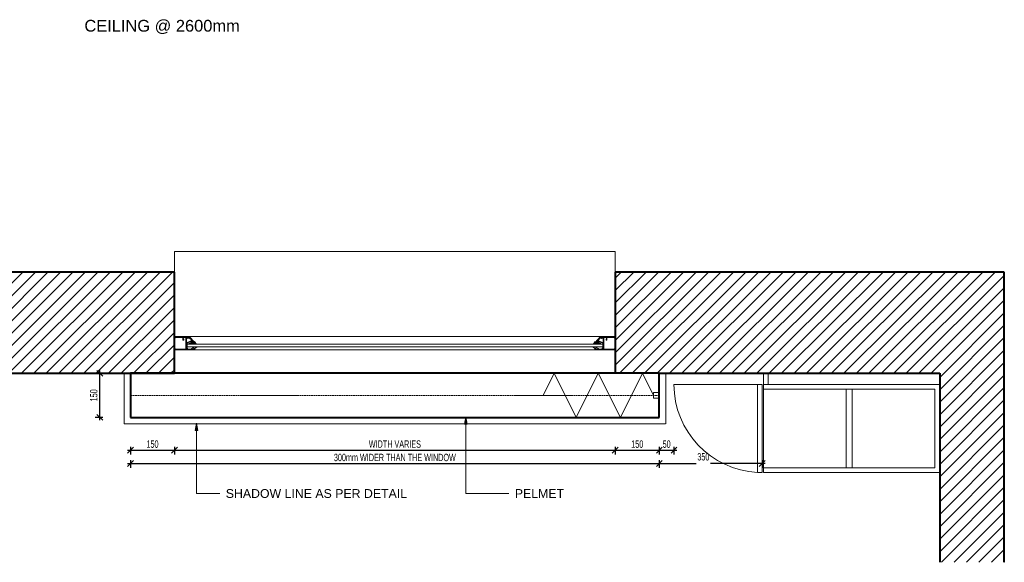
# Model space of a CAD drawing. Header units: millimetres. Extents: x -115474967 to 444143, y -74377 to 241828222.
# Tile 388 of 590: x 32626 to 35978, y 37633 to 39482. Entities that reach past the tile are written whole.
import ezdxf

# ---------------------------------------------------------------- set-up
doc = ezdxf.new("R2010")
doc.units = ezdxf.units.MM
doc.header["$MEASUREMENT"] = 0
doc.linetypes.add('Aec_Dash 2mm', pattern=[2.7, 2, -0.7])
doc.linetypes.add('Overhead', pattern=[3.96875, 2.38125, -1.5875])
for name, color, linetype, lineweight in [('2D ITEMS', 6, 'Continuous', 5), ('A-----NPP', 6, 'Continuous', 15), ('DIMENSIONS', 1, 'Continuous', 5), ('OVERHEAD', 2, 'Overhead', 15), ('PEN 7', 7, 'Continuous', 5), ('THIN', 6, 'Continuous', 9)]:
    doc.layers.add(name, color=color, linetype=linetype, lineweight=lineweight)
doc.layers.add('TEXT', color=7, linetype='Continuous')
doc.layers.add('TEXT-20', color=2, linetype='Continuous')
doc.styles.add('ARIAL', font='arial.ttf')
doc.styles.add('Arial Narrow', font='ARIALN.TTF', dxfattribs={"width": 0.75, "height": 25})
doc.styles.add('TEXT-20', font='arial.ttf', dxfattribs={"height": 40})
doc.dimstyles.new('1_8_Con_Diagonal__mm__Narrow', dxfattribs={"dimscale": 304.8, "dimtxt": 18.421758, "dimasz": 0.065617, "dimexe": 0.049213, "dimexo": 0.0625, "dimgap": 0.024606, "dimtad": 1, "dimdec": 0, "dimzin": 0, "dimdsep": 46, "dimtxsty": 'Arial Narrow', "dimblk1": 'OBLIQUE', "dimblk2": 'OBLIQUE', "dimsah": 1, "dimcen": 0.09, "dimdle": 0.032808, "dimadec": 3, "dimazin": 0, "dimtfac": 1, "dimtdec": 4, "dimtix": 1, "dimtmove": 0, "dimatfit": 3, "dimfxl": 0.098425, "dimfxlon": 1, "dimtvp": 1, "dimtolj": 1, "dimtzin": 0, "dimarcsym": 2})
doc.dimstyles.new('1_8_Con_Diagonal__mm__Narrow_1', dxfattribs={"dimscale": 304.8, "dimtxt": 18.421758, "dimasz": 0.065617, "dimexe": 0.049213, "dimexo": 0.0625, "dimgap": 0.024606, "dimtad": 1, "dimdec": 0, "dimzin": 0, "dimdsep": 46, "dimtxsty": 'Arial Narrow', "dimblk1": 'OBLIQUE', "dimblk2": 'OBLIQUE', "dimsah": 1, "dimcen": 0.09, "dimdle": 0.032808, "dimadec": 3, "dimazin": 0, "dimtfac": 1, "dimtdec": 4, "dimtix": 1, "dimtmove": 2, "dimatfit": 3, "dimfxl": 0.098425, "dimfxlon": 1, "dimtvp": 1, "dimtolj": 1, "dimtzin": 0, "dimarcsym": 2})
pattern_1 = [(45, (36318.83, 34539.442), (-21.2132, 21.2132), [])]

# ---------------------------------------------------------------- blocks, each defined once
blk = doc.blocks.new('_OBLIQUE')
at = {"color": 0, "linetype": 'ByBlock'}
blk.add_line((-0.5, -0.5), (0.5, 0.5), dxfattribs=at)
blk = doc.blocks.new('*D761')
at = {"layer": 'Defpoints', "color": 0, "transparency": 16777216}
for p in [(33003.3, 38045.5), (33153.3, 38045.5), (33153.3, 38015.5)]:
    blk.add_point(p, dxfattribs=at)
at = {"layer": 'DIMENSIONS', "color": 0, "lineweight": -2, "transparency": 16777216}
for p, q in [((32993.3, 38015.5), (33163.3, 38015.5)), ((33003.3, 38026.5), (33003.3, 38000.5)), ((33153.3, 38026.5), (33153.3, 38000.5))]:
    blk.add_line(p, q, dxfattribs=at)
at = {"layer": 'DIMENSIONS', "color": 0, "lineweight": -2, "transparency": 16777216, "xscale": 20, "yscale": 20, "zscale": 20, "rotation": 180}
blk.add_blockref('_OBLIQUE', (33003.3, 38015.5), dxfattribs=at)
at = {"layer": 'DIMENSIONS', "color": 0, "lineweight": -2, "transparency": 16777216, "xscale": 20, "yscale": 20, "zscale": 20}
blk.add_blockref('_OBLIQUE', (33153.3, 38015.5), dxfattribs=at)
at = {"layer": 'DIMENSIONS', "color": 0, "transparency": 16777216, "insert": (33078.3, 38035.8), "char_height": 25, "width": 41.054, "attachment_point": 5, "style": 'Arial Narrow'}
blk.add_mtext('\\A1;150', dxfattribs=at)
blk = doc.blocks.new('*D762')
at = {"layer": 'Defpoints', "color": 0, "transparency": 16777216}
for p in [(33003.3, 38045.5), (33153.3, 38045.5), (33153.3, 38015.5)]:
    blk.add_point(p, dxfattribs=at)
at = {"layer": 'DIMENSIONS', "color": 0, "lineweight": -2, "transparency": 16777216}
for p, q in [((32993.3, 38015.5), (33163.3, 38015.5)), ((33003.3, 38026.5), (33003.3, 38000.5)), ((33153.3, 38026.5), (33153.3, 38000.5))]:
    blk.add_line(p, q, dxfattribs=at)
at = {"layer": 'DIMENSIONS', "color": 0, "lineweight": -2, "transparency": 16777216, "xscale": 20, "yscale": 20, "zscale": 20, "rotation": 180}
blk.add_blockref('_OBLIQUE', (33003.3, 38015.5), dxfattribs=at)
at = {"layer": 'DIMENSIONS', "color": 0, "lineweight": -2, "transparency": 16777216, "xscale": 20, "yscale": 20, "zscale": 20}
blk.add_blockref('_OBLIQUE', (33153.3, 38015.5), dxfattribs=at)
at = {"layer": 'DIMENSIONS', "color": 0, "transparency": 16777216, "insert": (33078.3, 38035.8), "char_height": 25, "width": 41.054, "attachment_point": 5, "style": 'Arial Narrow'}
blk.add_mtext('\\A1;150', dxfattribs=at)
blk = doc.blocks.new('*D763')
at = {"layer": 'Defpoints', "color": 0, "transparency": 16777216}
for p in [(33153.3, 38045.5), (34653.3, 38045.5), (34653.3, 38015.5)]:
    blk.add_point(p, dxfattribs=at)
at = {"layer": 'DIMENSIONS', "color": 0, "lineweight": -2, "transparency": 16777216}
for p, q in [((33143.3, 38015.5), (34663.3, 38015.5)), ((33153.3, 38026.5), (33153.3, 38000.5)), ((34653.3, 38026.5), (34653.3, 38000.5))]:
    blk.add_line(p, q, dxfattribs=at)
at = {"layer": 'DIMENSIONS', "color": 0, "lineweight": -2, "transparency": 16777216, "xscale": 20, "yscale": 20, "zscale": 20, "rotation": 180}
blk.add_blockref('_OBLIQUE', (33153.3, 38015.5), dxfattribs=at)
at = {"layer": 'DIMENSIONS', "color": 0, "lineweight": -2, "transparency": 16777216, "xscale": 20, "yscale": 20, "zscale": 20}
blk.add_blockref('_OBLIQUE', (34653.3, 38015.5), dxfattribs=at)
at = {"layer": 'DIMENSIONS', "color": 0, "transparency": 16777216, "insert": (33903.3, 38035.9), "char_height": 25, "width": 179.305, "attachment_point": 5, "style": 'Arial Narrow'}
blk.add_mtext('\\A1;WIDTH VARIES', dxfattribs=at)
blk = doc.blocks.new('*D764')
at = {"layer": 'Defpoints', "color": 0, "transparency": 16777216}
for p in [(34653.3, 38045.5), (34803.3, 38045.5), (34803.3, 38015.5)]:
    blk.add_point(p, dxfattribs=at)
at = {"layer": 'DIMENSIONS', "color": 0, "lineweight": -2, "transparency": 16777216}
for p, q in [((34643.3, 38015.5), (34813.3, 38015.5)), ((34653.3, 38026.5), (34653.3, 38000.5)), ((34803.3, 38026.5), (34803.3, 38000.5))]:
    blk.add_line(p, q, dxfattribs=at)
at = {"layer": 'DIMENSIONS', "color": 0, "lineweight": -2, "transparency": 16777216, "xscale": 20, "yscale": 20, "zscale": 20, "rotation": 180}
blk.add_blockref('_OBLIQUE', (34653.3, 38015.5), dxfattribs=at)
at = {"layer": 'DIMENSIONS', "color": 0, "lineweight": -2, "transparency": 16777216, "xscale": 20, "yscale": 20, "zscale": 20}
blk.add_blockref('_OBLIQUE', (34803.3, 38015.5), dxfattribs=at)
at = {"layer": 'DIMENSIONS', "color": 0, "transparency": 16777216, "insert": (34728.3, 38035.8), "char_height": 25, "width": 41.054, "attachment_point": 5, "style": 'Arial Narrow'}
blk.add_mtext('\\A1;150', dxfattribs=at)
blk = doc.blocks.new('*D765')
at = {"layer": 'Defpoints', "color": 0, "transparency": 16777216}
for p in [(34803.3, 38045.5), (34853.3, 38045.5), (34853.3, 38015.5)]:
    blk.add_point(p, dxfattribs=at)
at = {"layer": 'DIMENSIONS', "color": 0, "lineweight": -2, "transparency": 16777216}
for p, q in [((34793.3, 38015.5), (34863.3, 38015.5)), ((34803.3, 38026.5), (34803.3, 38000.5)), ((34853.3, 38026.5), (34853.3, 38000.5))]:
    blk.add_line(p, q, dxfattribs=at)
at = {"layer": 'DIMENSIONS', "color": 0, "lineweight": -2, "transparency": 16777216, "xscale": 20, "yscale": 20, "zscale": 20, "rotation": 180}
blk.add_blockref('_OBLIQUE', (34803.3, 38015.5), dxfattribs=at)
at = {"layer": 'DIMENSIONS', "color": 0, "lineweight": -2, "transparency": 16777216, "xscale": 20, "yscale": 20, "zscale": 20}
blk.add_blockref('_OBLIQUE', (34853.3, 38015.5), dxfattribs=at)
at = {"layer": 'DIMENSIONS', "color": 0, "transparency": 16777216, "insert": (34828.3, 38035.8), "char_height": 25, "width": 27.369, "attachment_point": 5, "style": 'Arial Narrow'}
blk.add_mtext('\\A1;50', dxfattribs=at)
blk = doc.blocks.new('*D766')
at = {"layer": 'Defpoints', "color": 0, "transparency": 16777216}
for p in [(33003.3, 37999.9), (34803.3, 37999.9), (34803.3, 37969.9)]:
    blk.add_point(p, dxfattribs=at)
at = {"layer": 'DIMENSIONS', "color": 0, "lineweight": -2, "transparency": 16777216}
for p, q in [((33003.3, 37980.8), (33003.3, 37954.9)), ((34803.3, 37980.8), (34803.3, 37954.9)), ((32993.3, 37969.9), (34813.3, 37969.9))]:
    blk.add_line(p, q, dxfattribs=at)
at = {"layer": 'DIMENSIONS', "color": 0, "lineweight": -2, "transparency": 16777216, "xscale": 20, "yscale": 20, "zscale": 20, "rotation": 180}
blk.add_blockref('_OBLIQUE', (33003.3, 37969.9), dxfattribs=at)
at = {"layer": 'DIMENSIONS', "color": 0, "lineweight": -2, "transparency": 16777216, "xscale": 20, "yscale": 20, "zscale": 20}
blk.add_blockref('_OBLIQUE', (34803.3, 37969.9), dxfattribs=at)
at = {"layer": 'DIMENSIONS', "color": 0, "transparency": 16777216, "insert": (33903.3, 37990.3), "char_height": 25, "width": 419.314, "attachment_point": 5, "style": 'Arial Narrow'}
blk.add_mtext('\\A1;300mm WIDER THAN THE WINDOW', dxfattribs=at)
blk = doc.blocks.new('*D767')
at = {"layer": 'Defpoints', "color": 0, "transparency": 16777216}
for p in [(34803.3, 37999.9), (35153.7, 37999.9), (35153.7, 37969.9)]:
    blk.add_point(p, dxfattribs=at)
at = {"layer": 'DIMENSIONS', "color": 0, "lineweight": -2, "transparency": 16777216}
for p, q in [((34803.3, 37980.8), (34803.3, 37954.9)), ((35153.7, 37980.8), (35153.7, 37954.9)), ((34793.3, 37969.9), (34929, 37969.9)), ((35163.7, 37969.9), (34977.9, 37969.9))]:
    blk.add_line(p, q, dxfattribs=at)
at = {"layer": 'DIMENSIONS', "color": 0, "lineweight": -2, "transparency": 16777216, "xscale": 20, "yscale": 20, "zscale": 20, "rotation": 180}
blk.add_blockref('_OBLIQUE', (34803.3, 37969.9), dxfattribs=at)
at = {"layer": 'DIMENSIONS', "color": 0, "lineweight": -2, "transparency": 16777216, "xscale": 20, "yscale": 20, "zscale": 20}
blk.add_blockref('_OBLIQUE', (35153.7, 37969.9), dxfattribs=at)
at = {"layer": 'DIMENSIONS', "color": 0, "transparency": 16777216, "insert": (34932.9, 38005.3), "char_height": 25, "width": 41.054, "attachment_point": 1, "line_spacing_factor": 0.974696, "style": 'Arial Narrow'}
blk.add_mtext('\\A1;350', dxfattribs=at)
blk = doc.blocks.new('*D768')
at = {"layer": 'Defpoints', "color": 0, "transparency": 16777216}
for p in [(32868.7, 38277.1), (32898.7, 38277.1), (32928.7, 38127.1)]:
    blk.add_point(p, dxfattribs=at)
at = {"layer": 'DIMENSIONS', "color": 0, "lineweight": -2, "transparency": 16777216}
for p, q in [((32887.7, 38277.1), (32913.7, 38277.1)), ((32898.7, 38117.1), (32898.7, 38287.1)), ((32909.6, 38127.1), (32883.7, 38127.1))]:
    blk.add_line(p, q, dxfattribs=at)
at = {"layer": 'DIMENSIONS', "color": 0, "lineweight": -2, "transparency": 16777216, "xscale": 20, "yscale": 20, "zscale": 20}
for p, rotation in [((32898.7, 38277.1), 90), ((32898.7, 38127.1), 270)]:
    blk.add_blockref('_OBLIQUE', p, dxfattribs=dict(at, rotation=rotation))
at = {"layer": 'DIMENSIONS', "color": 0, "transparency": 16777216, "insert": (32878.4, 38202.1), "char_height": 25, "width": 41.054, "attachment_point": 5, "rotation": 90, "style": 'Arial Narrow'}
blk.add_mtext('\\A1;150', dxfattribs=at)

msp = doc.modelspace()

# ---------------------------------------------------------------- hatches: boundary and pattern name
at = {"layer": '2D ITEMS'}
h = msp.add_hatch(dxfattribs=at)
h.set_pattern_fill('FP_1', style=0, pattern_type=2)
h.set_pattern_definition(pattern_1)
h.paths.add_polyline_path([(33153.29242, 38277.1001), (33153.29242, 38622.09969), (32163.29242, 38622.09969), (32163.29242, 38277.1001)], flags=0)
h = msp.add_hatch(dxfattribs=at)
h.set_pattern_fill('FP_1', style=0, pattern_type=2)
h.set_pattern_definition(pattern_1)
h.paths.add_polyline_path([(35977.71878, 37633.34824), (35977.71878, 38622.09969), (34653.29242, 38622.09969), (34653.29242, 38277.1001), (35757.71878, 38277.1001), (35757.71878, 37633.34824)], flags=0)
at = {"layer": 'TEXT', "lineweight": 15}
for points in [[(33227.75565, 38107.30742), (33223.34748, 38082.30742), (33232.16383, 38082.30742)], [(33227.75565, 38107.30742), (33223.34748, 38082.30742), (33232.16383, 38082.30742)], [(34144.45665, 38128.50564), (34140.04847, 38103.50564), (34148.86482, 38103.50564)], [(34144.45665, 38128.50564), (34140.04847, 38103.50564), (34148.86482, 38103.50564)]]:
    msp.add_hatch(color=250, dxfattribs=at).paths.add_polyline_path(points, flags=0)

# ---------------------------------------------------------------- linework, layer by layer
at = {"layer": 'A-----NPP', "lineweight": 40}
for p, q in [((33153.29242, 38622.09969), (32163.29242, 38622.09969)), ((33153.29242, 38277.1001), (33153.29242, 38622.09969)), ((35977.71878, 38622.09969), (34653.29242, 38622.09969)), ((34653.29242, 38622.09969), (34653.29242, 38277.1001)), ((35977.71878, 37633.34824), (35977.71878, 38622.09969)), ((32163.29242, 38277.1001), (33153.29242, 38277.1001)), ((33003.29242, 38277.1001), (33003.29242, 38127.1001)), ((33153.29242, 38277.1001), (33003.29242, 38277.1001)), ((34803.29242, 38277.1001), (33153.29242, 38277.1001)), ((34803.29242, 38277.1001), (35757.71878, 38277.1001)), ((34803.29242, 38127.1001), (34803.29242, 38277.1001)), ((35757.71878, 38277.1001), (35757.71878, 37633.34824)), ((33003.29242, 38127.1001), (34803.29242, 38127.1001))]:
    msp.add_line(p, q, dxfattribs=at)
at = {"layer": 'A-----NPP', "linetype": 'Aec_Dash 2mm', "lineweight": 5}
for p, q in [((32981.29242, 38277.1001), (32981.29242, 38105.1001)), ((34825.29242, 38105.1001), (34825.29242, 38277.1001)), ((32981.29242, 38105.1001), (34825.29242, 38105.1001))]:
    msp.add_line(p, q, dxfattribs=at)
at = {"layer": 'A-----NPP'}
for p, q in [((34803.29242, 38277.1001), (33003.29242, 38277.1001)), ((33003.29242, 38277.1001), (33003.29242, 38127.1001)), ((34803.29242, 38127.1001), (34803.29242, 38277.1001)), ((33003.29242, 38127.1001), (34803.29242, 38127.1001))]:
    msp.add_line(p, q, dxfattribs=at)
at = {"layer": 'OVERHEAD'}
msp.add_line((34803.29242, 38202.1001), (33003.29242, 38202.1001), dxfattribs=at)
at = {"layer": 'PEN 7'}
for p, q in [((34653.29242, 38402.10016), (33153.29242, 38402.10016)), ((33153.29242, 38402.10016), (33153.29242, 38356.94373)), ((33153.29242, 38396.74646), (33155.60232, 38396.74646)), ((33155.60232, 38399.63383), (33181.54757, 38399.63383)), ((33155.60232, 38396.74646), (33155.60232, 38399.63383)), ((33181.54757, 38399.63383), (33181.54757, 38390.1925)), ((33181.54757, 38390.1925), (33184.44553, 38390.1925)), ((33183.10801, 38399.63383), (33191.94413, 38399.63383)), ((33183.10801, 38395.09349), (33183.10801, 38399.63383)), ((33184.44553, 38395.09349), (33183.10801, 38395.09349)), ((33184.44553, 38390.1925), (33184.44553, 38395.09349)), ((33191.94413, 38399.63383), (33191.94413, 38359.25363)), ((33194.25403, 38356.94373), (33194.25403, 38402.10016)), ((33194.25403, 38399.83383), (33197.84432, 38398.06497)), ((33194.42916, 38381.21861), (33208.52762, 38387.25679)), ((33194.42916, 38360.21624), (33194.42916, 38381.21861)), ((33194.51673, 38397.84549), (33194.51673, 38399.50441)), ((33194.51673, 38399.50441), (33198.04367, 38397.76675)), ((33198.80756, 38395.39521), (33194.51673, 38397.84549)), ((33208.96546, 38385.41909), (33195.74268, 38379.73094)), ((33195.74268, 38379.73094), (33195.74268, 38360.21624)), ((33195.74268, 38376.68106), (34610.84216, 38376.68106)), ((33197.84432, 38398.06497), (33197.84432, 38402.10016)), ((33198.04367, 38397.76675), (33198.04367, 38402.10016)), ((33199.59568, 38396.27031), (33198.80756, 38395.39521)), ((33202.22272, 38399.42067), (33199.59568, 38399.42067)), ((33199.59568, 38399.42067), (33199.59568, 38396.27031)), ((33214.0444, 38387.25679), (33202.22272, 38399.42067)), ((33202.98457, 38402.10016), (33222.0838, 38382.41716)), ((33208.52762, 38387.25679), (33214.0444, 38387.25679)), ((33209.666, 38381.30015), (33208.96546, 38385.41909)), ((33212.03034, 38381.30015), (33209.666, 38381.30015)), ((33210.80438, 38385.41909), (33211.15466, 38382.26873)), ((33216.40874, 38385.41909), (33210.80438, 38385.41909)), ((33211.15466, 38382.26873), (33212.03034, 38382.26873)), ((33212.03034, 38382.26873), (33212.03034, 38381.30015)), ((33215.18279, 38381.30015), (33215.18279, 38382.26873)), ((33215.18279, 38382.26873), (33216.40874, 38382.26873)), ((33222.0838, 38381.30015), (33215.59902, 38381.30015)), ((33216.40874, 38382.26873), (33216.40874, 38385.41909)), ((33225.655, 38378.76171), (33221.22182, 38385.16095)), ((33222.0838, 38382.41716), (33222.0838, 38381.30015)), ((33227.18199, 38377.48187), (33225.655, 38378.76171)), ((33227.18199, 38376.68106), (33227.18199, 38377.48187)), ((34579.40285, 38377.48187), (34580.92983, 38378.76171)), ((34579.40285, 38376.68106), (34579.40285, 38377.48187)), ((34580.92983, 38378.76171), (34585.36302, 38385.16095)), ((34603.60027, 38402.10016), (34584.50104, 38382.41716)), ((34584.50104, 38382.41716), (34584.50104, 38381.30015)), ((34584.50104, 38381.30015), (34590.98582, 38381.30015)), ((34590.1761, 38385.41909), (34595.78045, 38385.41909)), ((34590.1761, 38382.26873), (34590.1761, 38385.41909)), ((34591.40205, 38382.26873), (34590.1761, 38382.26873)), ((34591.40205, 38381.30015), (34591.40205, 38382.26873)), ((34592.54044, 38387.25679), (34604.36212, 38399.42067)), ((34598.05722, 38387.25679), (34592.54044, 38387.25679)), ((34595.43018, 38382.26873), (34594.5545, 38382.26873)), ((34594.5545, 38382.26873), (34594.5545, 38381.30015)), ((34594.5545, 38381.30015), (34596.91884, 38381.30015)), ((34595.78045, 38385.41909), (34595.43018, 38382.26873)), ((34596.91884, 38381.30015), (34597.61938, 38385.41909)), ((34597.61938, 38385.41909), (34610.84216, 38379.73094)), ((34612.15568, 38381.21861), (34598.05722, 38387.25679)), ((34604.36212, 38399.42067), (34606.98916, 38399.42067)), ((34606.98916, 38399.42067), (34606.98916, 38396.27031)), ((34606.98916, 38396.27031), (34607.77728, 38395.39521)), ((34607.77728, 38395.39521), (34612.06811, 38397.84549)), ((34608.54117, 38397.76675), (34608.54117, 38402.10016)), ((34612.06811, 38399.50441), (34608.54117, 38397.76675)), ((34608.74052, 38398.06497), (34608.74052, 38402.10016)), ((34612.33081, 38399.83383), (34608.74052, 38398.06497)), ((34610.84216, 38379.73094), (34610.84216, 38360.21624)), ((34612.06811, 38397.84549), (34612.06811, 38399.50441)), ((34612.15568, 38360.21624), (34612.15568, 38381.21861)), ((34612.33081, 38356.94373), (34612.33081, 38402.10016)), ((34614.64071, 38399.63383), (34614.64071, 38359.25363)), ((34623.47683, 38399.63383), (34614.64071, 38399.63383)), ((34622.13931, 38390.1925), (34622.13931, 38395.09349)), ((34622.13931, 38395.09349), (34623.47683, 38395.09349)), ((34625.03727, 38390.1925), (34622.13931, 38390.1925)), ((34623.47683, 38395.09349), (34623.47683, 38399.63383)), ((34625.03727, 38399.63383), (34625.03727, 38390.1925)), ((34650.98252, 38399.63383), (34625.03727, 38399.63383)), ((34650.98252, 38396.74646), (34650.98252, 38399.63383)), ((34653.29242, 38396.74646), (34650.98252, 38396.74646)), ((34653.29242, 38402.10016), (34653.29242, 38356.94373)), ((33155.60232, 38362.141), (33153.29242, 38362.141)), ((34653.29242, 38356.94373), (33153.29242, 38356.94373)), ((33155.60232, 38359.25363), (33155.60232, 38362.141)), ((33191.94413, 38359.25363), (33155.60232, 38359.25363)), ((33196.35566, 38359.25363), (33194.25403, 38359.25363)), ((33195.74268, 38360.21624), (33194.42916, 38360.21624)), ((33195.74268, 38366.9891), (34610.84216, 38366.9891)), ((33196.35566, 38362.75403), (33196.35566, 38359.25363)), ((33197.49404, 38362.75403), (33196.35566, 38362.75403)), ((33197.49404, 38359.25363), (33197.49404, 38362.75403)), ((33210.62925, 38359.25363), (33197.49404, 38359.25363)), ((33210.62925, 38361.6164), (33210.62925, 38359.25363)), ((33214.0444, 38361.6164), (33210.62925, 38361.6164)), ((33212.55575, 38360.30375), (33214.0444, 38360.30375)), ((33212.55575, 38358.81608), (33212.55575, 38360.30375)), ((33220.52444, 38358.81608), (33212.55575, 38358.81608)), ((33214.0444, 38360.30375), (33214.0444, 38361.6164)), ((33214.93527, 38366.9891), (33214.93527, 38365.26981)), ((33214.93527, 38365.26981), (33219.40099, 38362.45316)), ((33218.86064, 38361.6164), (33218.86064, 38360.30375)), ((33220.52444, 38361.6164), (33218.86064, 38361.6164)), ((33218.86064, 38360.30375), (33220.52444, 38360.30375)), ((33219.40099, 38362.45316), (33219.40099, 38361.6164)), ((33220.52444, 38362.57901), (33220.52444, 38361.6164)), ((33220.52444, 38362.57901), (33222.10066, 38362.57901)), ((33220.52444, 38360.30375), (33220.52444, 38358.81608)), ((33222.10066, 38362.57901), (33222.10066, 38356.94373)), ((33223.8301, 38362.27026), (33222.10066, 38362.27026)), ((33228.77168, 38366.33063), (33223.8301, 38362.27026)), ((33229.90641, 38366.33063), (33228.77168, 38366.33063)), ((33229.90641, 38366.20762), (33229.90641, 38366.9891)), ((34576.67843, 38366.20762), (34576.67843, 38366.9891)), ((34576.67843, 38366.33063), (34577.81316, 38366.33063)), ((34577.81316, 38366.33063), (34582.75474, 38362.27026)), ((34582.75474, 38362.27026), (34584.48418, 38362.27026)), ((34586.0604, 38362.57901), (34584.48418, 38362.57901)), ((34584.48418, 38362.57901), (34584.48418, 38356.94373)), ((34586.0604, 38362.57901), (34586.0604, 38361.6164)), ((34586.0604, 38361.6164), (34587.7242, 38361.6164)), ((34586.0604, 38360.30375), (34586.0604, 38358.81608)), ((34587.7242, 38360.30375), (34586.0604, 38360.30375)), ((34586.0604, 38358.81608), (34594.02909, 38358.81608)), ((34591.64957, 38365.26981), (34587.18385, 38362.45316)), ((34587.18385, 38362.45316), (34587.18385, 38361.6164)), ((34587.7242, 38361.6164), (34587.7242, 38360.30375)), ((34591.64957, 38366.9891), (34591.64957, 38365.26981)), ((34592.54044, 38361.6164), (34595.95559, 38361.6164)), ((34592.54044, 38360.30375), (34592.54044, 38361.6164)), ((34594.02909, 38360.30375), (34592.54044, 38360.30375)), ((34594.02909, 38358.81608), (34594.02909, 38360.30375)), ((34595.95559, 38361.6164), (34595.95559, 38359.25363)), ((34595.95559, 38359.25363), (34609.0908, 38359.25363)), ((34609.0908, 38362.75403), (34610.22918, 38362.75403)), ((34609.0908, 38359.25363), (34609.0908, 38362.75403)), ((34610.22918, 38362.75403), (34610.22918, 38359.25363)), ((34610.22918, 38359.25363), (34612.33081, 38359.25363)), ((34610.84216, 38360.21624), (34612.15568, 38360.21624)), ((34614.64071, 38359.25363), (34650.98252, 38359.25363)), ((34650.98252, 38359.25363), (34650.98252, 38362.141)), ((34650.98252, 38362.141), (34653.29242, 38362.141))]:
    msp.add_line(p, q, dxfattribs=at)
for centre, radius, start, end in [((33211.59083, 38367.21145), 14.21957, 97.77972693, 138.24433407), ((33211.95029, 38364.5454), 15.25481, 95.58672047, 127.29469334), ((33217.87119, 38365.15003), 16.35111, 116.9321255, 135.15316485), ((33217.1356, 38364.90718), 14.75134, 98.2396381, 127.04556029), ((33213.60656, 38383.37657), 1.9266, 324.89869177, 215.10130823), ((33211.91878, 38363.99013), 15.8233, 53.32540524, 78.69174566), ((33211.50876, 38364.32669), 17.10571, 46.23940473, 61.66676269), ((33216.09415, 38364.2239), 15.56552, 53.15917211, 76.88105445), ((34590.49069, 38364.2239), 15.56552, 103.11894555, 126.84082789), ((34595.07608, 38364.32669), 17.10571, 118.33323731, 133.76059527), ((34594.66606, 38363.99013), 15.8233, 101.30825434, 126.67459476), ((34592.97828, 38383.37657), 1.9266, 324.89869177, 215.10130823), ((34589.44924, 38364.90718), 14.75134, 52.95443971, 81.7603619), ((34594.63455, 38364.5454), 15.25481, 52.70530666, 84.41327953), ((34588.71365, 38365.15003), 16.35111, 44.84683515, 63.0678745), ((34594.99401, 38367.21145), 14.21957, 41.75566593, 82.22027307), ((33218.41267, 38367.01608), 0.98423, 181.57056668, 358.42943332), ((33224.34256, 38367.01608), 0.98423, 181.57056668, 358.42943332), ((34582.24228, 38367.01608), 0.98423, 181.57056668, 358.42943332), ((34588.17216, 38367.01608), 0.98423, 181.57056668, 358.42943332)]:
    msp.add_arc(centre, radius, start, end, dxfattribs=at)
at = {"layer": 'TEXT', "color": 250, "lineweight": 15}
for p, q in [((33227.75565, 38107.30742), (33223.34748, 38082.30742)), ((33227.75565, 38107.30742), (33223.34748, 38082.30742)), ((33232.16383, 38082.30742), (33227.75565, 38107.30742)), ((33227.75565, 38107.30742), (33227.75565, 37867.72705)), ((33232.16383, 38082.30742), (33227.75565, 38107.30742)), ((33227.75565, 38107.30742), (33227.75565, 37867.72705)), ((34144.45665, 38128.50564), (34140.04847, 38103.50564)), ((34144.45665, 38128.50564), (34140.04847, 38103.50564)), ((34148.86482, 38103.50564), (34144.45665, 38128.50564)), ((34144.45665, 38128.50564), (34144.45665, 37867.72705)), ((34148.86482, 38103.50564), (34144.45665, 38128.50564)), ((34144.45665, 38128.50564), (34144.45665, 37867.72705)), ((33223.34748, 38082.30742), (33232.16383, 38082.30742)), ((33223.34748, 38082.30742), (33232.16383, 38082.30742)), ((34140.04847, 38103.50564), (34148.86482, 38103.50564)), ((34140.04847, 38103.50564), (34148.86482, 38103.50564)), ((33227.75565, 37867.72705), (33307.35523, 37867.72705)), ((33227.75565, 37867.72705), (33307.35523, 37867.72705)), ((34144.45665, 37867.72705), (34291.28847, 37867.72705)), ((34144.45665, 37867.72705), (34291.28847, 37867.72705))]:
    msp.add_line(p, q, dxfattribs=at)
at = {"layer": 'THIN'}
for p, q in [((33153.29242, 38277.1001), (33153.29242, 38692.1001)), ((33153.29242, 38622.09969), (33153.29242, 38692.1001)), ((33153.29242, 38692.1001), (34653.29242, 38692.1001)), ((34653.29242, 38277.1001), (34653.29242, 38692.1001)), ((33493.29242, 38277.1001), (34653.29242, 38277.1001)), ((34408.29242, 38202.1001), (34445.79242, 38277.1001)), ((34445.79242, 38277.1001), (34520.79242, 38127.1001)), ((34520.79242, 38127.1001), (34595.79242, 38277.1001)), ((34595.79242, 38277.1001), (34670.79242, 38127.1001)), ((34670.79242, 38127.1001), (34745.79242, 38277.1001)), ((34745.79242, 38277.1001), (34783.29242, 38202.1001)), ((35157.71878, 37939.1001), (35157.71878, 38277.1001)), ((35157.71878, 38277.1001), (35173.71878, 38277.1001)), ((35173.71878, 38239.1001), (35173.71878, 38277.1001)), ((34803.29242, 38212.1001), (34783.29242, 38212.1001)), ((34783.29242, 38212.1001), (34783.29242, 38192.1001)), ((34803.29242, 38192.1001), (34803.29242, 38212.1001)), ((35137.71878, 38239.1001), (34853.29242, 38239.1001)), ((35137.71878, 38239.1001), (35137.71878, 37939.1001)), ((35153.71878, 38239.1001), (35137.71878, 38239.1001)), ((35153.71878, 38239.1001), (35153.71878, 37939.1001)), ((35153.71878, 37939.1001), (35153.71878, 38239.1001)), ((35157.71878, 38239.1001), (35157.71878, 37939.1001)), ((35757.71878, 38239.1001), (35157.71878, 38239.1001)), ((35157.71878, 38223.1001), (35741.71878, 38223.1001)), ((35439.71878, 38223.1001), (35439.71878, 37955.1001)), ((35459.71878, 38223.1001), (35459.71878, 37955.1001)), ((35741.71878, 38223.1001), (35741.71878, 37955.1001)), ((35757.71878, 37939.1001), (35757.71878, 38239.1001)), ((34783.29242, 38192.1001), (34803.29242, 38192.1001)), ((35153.71878, 37939.1001), (35137.71878, 37939.1001)), ((35741.71878, 37955.1001), (35157.71878, 37955.1001)), ((35157.71878, 37939.1001), (35757.71878, 37939.1001))]:
    msp.add_line(p, q, dxfattribs=at)
msp.add_arc((35153.71878, 38239.1001), 300.42636, 180, 266.94711748, dxfattribs=at)

# ---------------------------------------------------------------- texts
at = {"layer": 'TEXT', "color": 7, "lineweight": 15, "char_height": 30, "attachment_point": 1, "style": 'ARIAL'}
for s, insert, width in [('SHADOW LINE AS PER DETAIL', (33327.67523, 37882.72705), 762.4048125), ('SHADOW LINE AS PER DETAIL', (33327.67523, 37882.72705), 762.4048125), ('PELMET', (34311.60847, 37882.72705), 206.835375), ('PELMET', (34311.60847, 37882.72705), 206.835375)]:
    msp.add_mtext(s, dxfattribs=dict(at, insert=insert, width=width))
at = {"layer": 'TEXT-20', "color": 7, "linetype": 'Continuous', "insert": (32846.50126, 39480.88281), "char_height": 40, "width": 1089.8512567, "attachment_point": 1, "style": 'TEXT-20'}
msp.add_mtext('CEILING @ 2600mm', dxfattribs=at)

# ---------------------------------------------------------------- dimensions: what is measured, and where the dimension line sits
at = {"layer": 'DIMENSIONS'}
dim = msp.add_linear_dim(base=(32898.68963, 38277.1001), p1=(32928.68963, 38127.1001), p2=(32868.68963, 38277.1001), angle=90, dimstyle='1_8_Con_Diagonal__mm__Narrow', override={"dimpost": '<>', "dimfxl": 161.554944}, dxfattribs=at)
dim.commit()
dim.dimension.update_dxf_attribs({"geometry": '*D768', "text_midpoint": (32878.42531, 38202.1001)})
for base, p1, p2, text, override, picture, middle in [((34653.29242, 38015.50232), (33153.29242, 38045.50232), (34653.29242, 38045.50232), 'WIDTH VARIES', {"dimpost": '<>', "dimfxl": 1500}, '*D763', (33903.29242, 38035.93718)), ((34803.29242, 37969.88159), (33003.29242, 37999.88159), (34803.29242, 37999.88159), '300mm WIDER THAN THE WINDOW', {"dimpost": '<>', "dimfxl": 1800}, '*D766', (33903.29242, 37990.31644))]:
    dim = msp.add_linear_dim(base=base, p1=p1, p2=p2, text=text, dimstyle='1_8_Con_Diagonal__mm__Narrow', override=override, dxfattribs=at)
    dim.commit()
    dim.dimension.update_dxf_attribs({"geometry": picture, "text_midpoint": middle})
for base, p1, p2, override, picture, middle in [((33153.29242, 38015.50232), (33003.29242, 38045.50232), (33153.29242, 38045.50232), {"dimpost": '<>', "dimfxl": 150}, '*D761', (33078.29242, 38035.76665)), ((33153.29242, 38015.50232), (33003.29242, 38045.50232), (33153.29242, 38045.50232), {"dimpost": '<>', "dimfxl": 150}, '*D762', (33078.29242, 38035.76665)), ((34803.29242, 38015.50232), (34653.29242, 38045.50232), (34803.29242, 38045.50232), {"dimpost": '<>', "dimfxl": 150}, '*D764', (34728.29242, 38035.76665)), ((34853.29242, 38015.50232), (34803.29242, 38045.50232), (34853.29242, 38045.50232), {"dimpost": '<>', "dimfxl": 50}, '*D765', (34828.29242, 38035.76665))]:
    dim = msp.add_linear_dim(base=base, p1=p1, p2=p2, dimstyle='1_8_Con_Diagonal__mm__Narrow', override=override, dxfattribs=at)
    dim.commit()
    dim.dimension.update_dxf_attribs({"geometry": picture, "text_midpoint": middle})
dim = msp.add_linear_dim(base=(35153.71878, 37969.88159), p1=(34803.29242, 37999.88159), p2=(35153.71878, 37999.88159), dimstyle='1_8_Con_Diagonal__mm__Narrow_1', override={"dimpost": '<>', "dimfxl": 350.426364}, dxfattribs=at)
dim.commit()
dim.dimension.update_dxf_attribs({"geometry": '*D767', "text_midpoint": (34953.46689, 37988.64495), "dimtype": 160})

doc.saveas('drawing.dxf')
